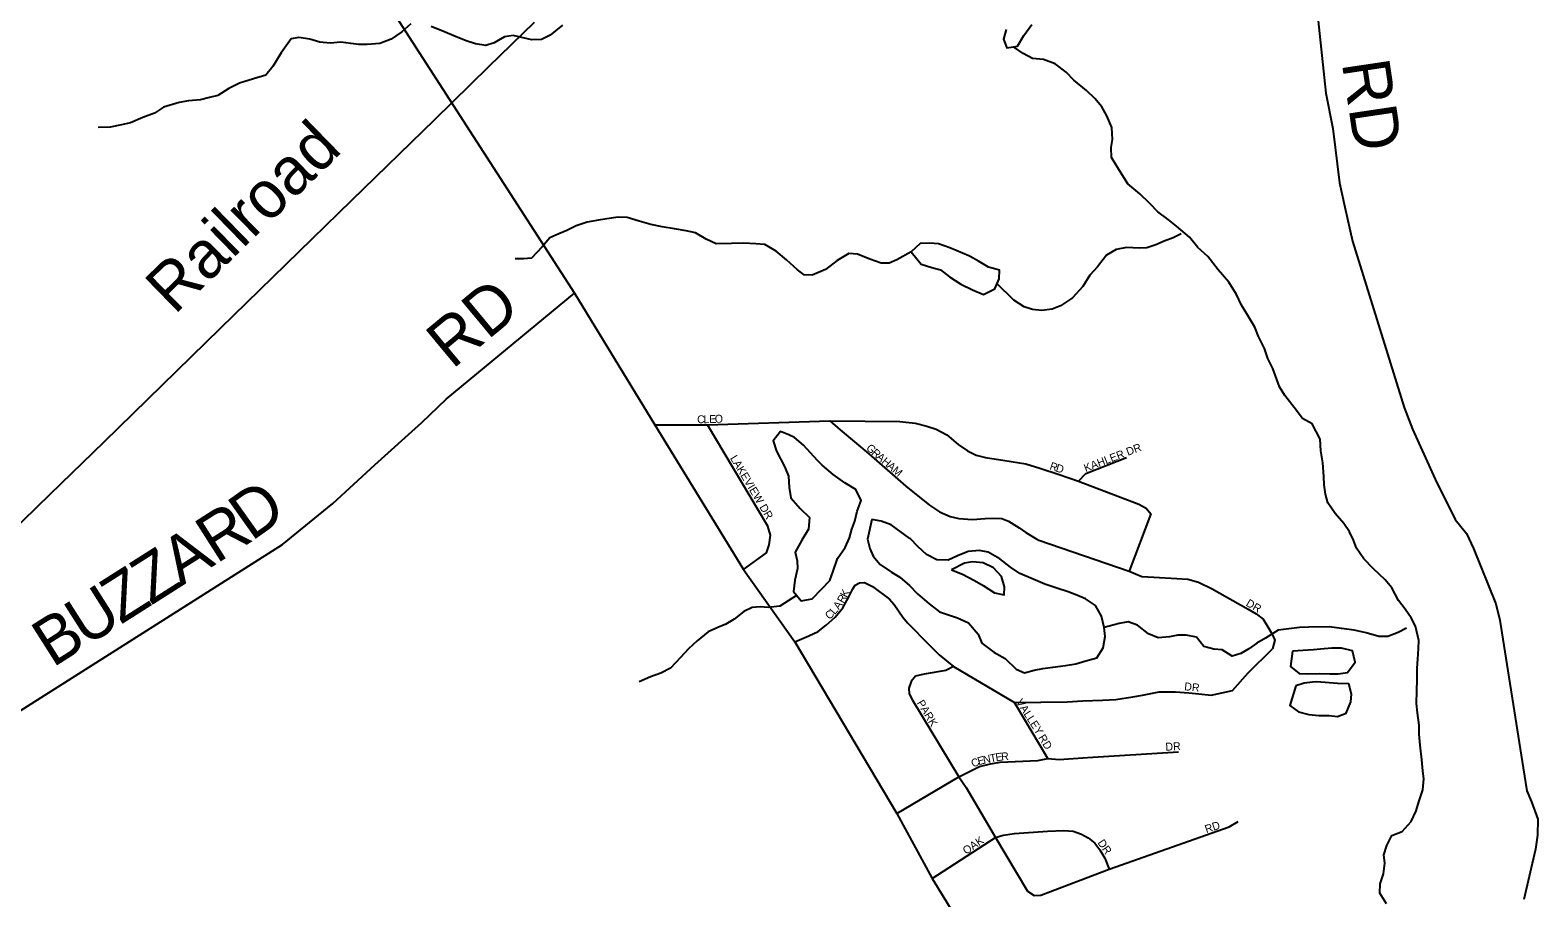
# Model space of a CAD drawing. Extents: x 1643459 to 2064572, y 425441 to 780708.
# Drawn here: x 1773348 to 1782862, y 645736 to 651214 of the extents above; entities that cross this region are included whole.
import ezdxf

# ---------------------------------------------------------------- set-up
doc = ezdxf.new("R2010")
doc.units = 0
for name, color, linetype in [('GM_X_County', 7, 'Continuous'), ('GM_X_Major_River', 7, 'Continuous'), ('GM_X_Major_River_Text', 7, 'Continuous'), ('GM_X_Minor_Lake', 7, 'Continuous'), ('GM_X_Section_Text', 7, 'Continuous'), ('GM_X_Township', 7, 'Continuous'), ('GM_X_Township_Road', 7, 'Continuous'), ('GM_X_Township_Road_Text', 7, 'Continuous'), ('GM_X_Township_Subdivision_Text', 7, 'Continuous'), ('GM_X_US_Route', 7, 'Continuous')]:
    doc.layers.add(name, color=color, linetype=linetype)

msp = doc.modelspace()

# ---------------------------------------------------------------- linework, layer by layer
at = {"layer": 'GM_X_County'}
for points in [[(1777289.9, 648723.3), (1777551.4, 648722.4), (1777554, 648722.4)], [(1777554, 648722.4), (1777621.7, 648722.2), (1778393.2, 648747.9), (1778398.7, 648747.8)], [(1777849.4, 647808), (1777994.9, 647913.8), (1778011.1, 647965.8), (1778019.3, 648025.8), (1778003.5, 648081.9), (1777621.7, 648722.2)], [(1778393.2, 648747.9), (1778459.5, 648690.5), (1778640.7, 648539.9), (1778873.8, 648335.4), (1779022.6, 648215.3), (1779085.4, 648172.3), (1779153.6, 648143.6), (1779207.3, 648131), (1779295.2, 648123.8), (1779374.1, 648131), (1779427.9, 648132.8), (1779479.9, 648131), (1779521.2, 648114.8), (1779589.3, 648071.8), (1779630.6, 648043.1), (1779700.4, 647999.8), (1779713.1, 647994.7), (1780283.3, 647799.2), (1780362.3, 647765.2), (1780439.4, 647759.8), (1780584.6, 647752.6), (1780652.8, 647747.2), (1780720.9, 647729.3), (1780807, 647688), (1781033.3, 647558.1)], [(1778398.7, 648747.8), (1778836.1, 648742.5), (1778933, 648733.5), (1779006.5, 648713.8), (1779065.7, 648694.1), (1779132, 648658.2), (1779203.8, 648597.3), (1779262.9, 648557.8), (1779316.7, 648530.9), (1779375.9, 648516.6), (1779497.9, 648496.8), (1779630.6, 648475.3), (1779718.5, 648448.4), (1779840.4, 648409), (1779964.1, 648367.7), (1780344.3, 648220.7), (1780390.9, 648195.6), (1780419.6, 648161.5), (1780283.3, 647799.2)], [(1779964.1, 648367.7), (1780010.7, 648414.4), (1780267.2, 648516.6)], [(1778172.6, 647352.7), (1778262.3, 647390.4), (1778319.6, 647417.2), (1778371.7, 647456.7), (1778371.7, 647458.5), (1778427.3, 647508.7), (1778475.7, 647567.9), (1778515.1, 647636), (1778540.2, 647688), (1778554.6, 647709.6), (1778581.5, 647725.7), (1778613.8, 647727.5), (1778664, 647702.4), (1778771.6, 647621.7), (1778800.3, 647587.6), (1778854.1, 647508.7), (1778884.6, 647472.9), (1779020.9, 647333), (1779083.6, 647270.2), (1779175.1, 647196.7), (1779560.6, 646968.9), (1779892.4, 646974.3), (1779991, 646979.7), (1780114.8, 646983.3), (1780199.1, 646988.7), (1780306.2, 647005.8)], [(1781033.3, 647558.1), (1781085, 647528.4), (1781129.8, 647496.2), (1781151.3, 647456.7), (1781185.4, 647401.1), (1781203.3, 647363.5), (1781187.2, 647307.9)], [(1780723.7, 647023.4), (1780799.8, 647015.6), (1780936.1, 647046), (1781034.8, 647157.2), (1781187.2, 647307.9)], [(1779175.1, 647196.7), (1779126, 647171.3), (1778989.4, 647148), (1778935.6, 647136.4), (1778906.6, 647103), (1778892, 647059.4), (1778895, 647024.5), (1778916.8, 646983.8), (1779207.3, 646500.9), (1779254, 646432.7), (1779438.7, 646117.1), (1779641.1, 645778.5), (1779683.3, 645750.2), (1779726.1, 645752.4), (1780157.8, 645916.3), (1780914.6, 646185.3), (1780972, 646217.5)], [(1780306.2, 647005.8), (1780367.6, 647015.6), (1780473.4, 647037.1), (1780573.9, 647037.1), (1780659.9, 647029.9), (1780723.7, 647023.4)], [(1779770.5, 646615.6), (1779560.6, 646968.9)], [(1778816.4, 646269.5), (1779207.3, 646500.9), (1779338.3, 646565.4), (1779408.2, 646581.6), (1779469.2, 646592.3), (1779705.9, 646603.1), (1779770.5, 646615.6), (1779840.4, 646608.5), (1780020.6, 646621.2), (1780595.4, 646658.7)], [(1779041, 645858.9), (1779438.7, 646117.1), (1779487.9, 646132.3), (1779560.5, 646142.6), (1779767.3, 646157.5), (1779870.8, 646162.1), (1779930.4, 646156.5), (1779981.6, 646138.8), (1780025.4, 646115.5), (1780066.4, 646082), (1780098, 646040.1), (1780129.7, 645986.1), (1780157.8, 645916.3)]]:
    msp.add_lwpolyline(points, dxfattribs=at)
at = {"layer": 'GM_X_Major_River_Text'}
for points in [[(1773771.9, 654061.9), (1774787.6, 652618.8), (1775038, 652262.4), (1776782.7, 649552.9), (1777289.9, 648723.3), (1777849.4, 647808), (1778172.6, 647352.7), (1778816.4, 646269.5), (1779041, 645858.9), (1779471, 645155.6), (1782488.5, 640217.2)], [(1770173, 644978.5), (1770509.5, 645304.4), (1770547.5, 645332.4), (1770581.5, 645338.4), (1770611.6, 645322.4), (1770665.6, 645276.3), (1770703.6, 645274.3), (1770767.7, 645300.3), (1771235.5, 645592.1), (1772256, 646228.4), (1773268.2, 646906.5), (1774940.5, 647966.5), (1775258.6, 648226.6), (1775522.6, 648470.6), (1775818.6, 648736.7), (1775972.6, 648884.8), (1776782.7, 649552.9)]]:
    msp.add_lwpolyline(points, dxfattribs=at)
at = {"layer": 'GM_X_Minor_Lake'}
msp.add_lwpolyline([(1781470.3, 651332.2), (1781524.6, 650815.7), (1781568.7, 650593.5), (1781611, 650249.1), (1781643.1, 650097), (1781693.3, 649882.8), (1782018.1, 648831.7), (1782070.2, 648695.5), (1782214.5, 648379.1), (1782340.7, 648124.9), (1782412.8, 648036.8), (1782456.9, 647940.7), (1782597.2, 647592.3), (1782623.3, 647490.2), (1782769.9, 646557.3), (1782792, 646411.2), (1782822.1, 646343.1), (1782862.1, 646233), (1782860.2, 646130.9), (1782846.3, 646042.9), (1782774.4, 645726.6)], dxfattribs=at)
at = {"layer": 'GM_X_Township_Road'}
msp.add_lwpolyline([(1771604.1, 646462.5), (1773474.6, 648284.2), (1773814, 648615.5), (1774548, 649332.2), (1775377.4, 650141.5), (1775900.8, 650650.6), (1776241.3, 650985.3), (1776530.7, 651263.7)], dxfattribs=at)
at = {"layer": 'GM_X_Township_Subdivision_Text'}
for points in [[(1779506.8, 651218.1), (1779490.5, 651156.1), (1779510.3, 651102), (1779578.4, 651113.7), (1779618.7, 651179.5), (1779669.1, 651249.4)], [(1779270.8, 649790.1), (1779152.5, 649840.2), (1779080.5, 649864.6), (1779024.5, 649868.9), (1778964.4, 649867.2), (1778908.2, 649815.4)], [(1778908.2, 649815.4), (1778969.9, 649737), (1779037.9, 649714.7), (1779091.8, 649700.4), (1779149.7, 649656), (1779221.6, 649609.6), (1779295.5, 649575.2), (1779363.4, 649544.9), (1779435.7, 649580.6), (1779462, 649644.5), (1779464.2, 649698.6), (1779396.2, 649716.9), (1779332.3, 649755.3), (1779280.4, 649785.5), (1779270.8, 649790.1)], [(1778134.5, 648659.8), (1778082.5, 648680.1), (1778036.2, 648620.3), (1778057.9, 648556.1), (1778109.6, 648455.7), (1778133.3, 648397.5), (1778137, 648327.4), (1778148.8, 648261.3), (1778206.5, 648195), (1778266.3, 648136.6), (1778260, 648064.5), (1778217.7, 647994.7), (1778175.3, 647918.8), (1778187.1, 647864.7), (1778190.9, 647814.6), (1778172.6, 647742.6), (1778164.2, 647670.6), (1778214, 647610.3), (1778282.2, 647623.9), (1778344.5, 647687.7), (1778394.8, 647739.5), (1778415, 647799.5), (1778443.4, 647879.4), (1778491.7, 647947.3), (1778518, 648009.2), (1778532.3, 648063.2), (1778552.5, 648115.2), (1778566.8, 648177.2), (1778591.1, 648245.1), (1778557.4, 648313.4), (1778489.5, 648355.8), (1778415.7, 648408.2), (1778345.8, 648468.6), (1778317.3, 648497.4)], [(1778317.3, 648497.4), (1778228.3, 648593.3), (1778170.4, 648641.7), (1778134.5, 648659.8)], [(1778658.7, 648124.7), (1778632.1, 648000.7), (1778645.9, 647942.5), (1778667.7, 647892.4), (1778711.5, 647840.1), (1778783.4, 647791.7), (1778835.3, 647761.4), (1778897.1, 647709), (1778946.9, 647654.7), (1779020.7, 647592.3), (1779086.6, 647541.9), (1779200.5, 647503.3), (1779268.5, 647473), (1779330.2, 647400.6), (1779354, 647344.4), (1779429.8, 647288), (1779501.7, 647247.6), (1779569.5, 647179.2), (1779623.4, 647156.9), (1779683.6, 647172.6), (1779737.7, 647184.4), (1779801.8, 647192.1), (1779881.9, 647203.7), (1779946, 647213.4), (1780010.1, 647233.1), (1780078.3, 647250.8), (1780118.6, 647314.7), (1780130.9, 647386.7), (1780125.1, 647442.8), (1780109.4, 647514.9), (1780071.7, 647581.2), (1780007.8, 647623.6), (1779953.9, 647647.8), (1779897.9, 647668.1), (1779825.9, 647690.5), (1779752, 647716.9), (1779678, 647747.3), (1779594.1, 647783.8), (1779534.2, 647824.1), (1779466.4, 647876.5), (1779392.5, 647918.9), (1779338.5, 647929.2), (1779266.4, 647923.5), (1779200.2, 647895.8), (1779140, 647868), (1779070, 647870.4), (1779004, 647902.7), (1778952.2, 647953), (1778900.4, 648005.4), (1778899.9, 648005.6)], [(1778899.9, 648005.6), (1778780.6, 648090), (1778718.7, 648114.4), (1778658.7, 648124.7)], [(1779302.8, 647741.6), (1779307.6, 647739.1), (1779361.6, 647708.8), (1779433.4, 647662.4), (1779493.4, 647650.1), (1779495.6, 647700.1), (1779477.9, 647764.3), (1779426.1, 647818.6), (1779362.2, 647850.9), (1779294.1, 647857.3), (1779244, 647849.5), (1779161.8, 647807.9)], [(1779161.8, 647807.9), (1779231.7, 647779.5), (1779302.8, 647741.6)], [(1781313.7, 647292.6), (1781301.2, 647196.8), (1781357, 647152.5), (1781409.1, 647150.3), (1781485.2, 647151.9), (1781549.2, 647149.6), (1781601.3, 647151.3), (1781661.4, 647159.1), (1781709.7, 647224.9), (1781692, 647295.1), (1781624, 647313.4), (1781561.9, 647311.7), (1781489.6, 647306.2)], [(1781489.6, 647306.2), (1781445.8, 647302.3), (1781313.7, 647292.6)], [(1781334.7, 647074.5), (1781296.1, 646950.6), (1781352, 646910.3), (1781418, 646893.9), (1781480, 646887.6), (1781546.1, 646887.3), (1781598.1, 646881.1), (1781652.2, 646902.8), (1781682.6, 646972.8), (1781686.8, 647022.8), (1781669, 647087), (1781597, 647089.3), (1781467.8, 647099.9)], [(1781467.8, 647099.9), (1781440.9, 647098.1), (1781386.8, 647092.3), (1781334.7, 647074.5)]]:
    msp.add_lwpolyline(points, dxfattribs=at)
at = {"layer": 'GM_X_US_Route'}
for points in [[(1775749.3, 651254.5), (1775693, 651202.7), (1775626.8, 651157), (1775554.6, 651129.3), (1775474.5, 651123.7), (1775422.4, 651123.9), (1775372.4, 651130.2), (1775308.4, 651138.5), (1775240.3, 651132.8), (1775176.3, 651139.2), (1775112.3, 651157.5), (1775044.3, 651167.8), (1774994.2, 651160.1), (1774931.7, 651070.3), (1774879.3, 650984.4), (1774835, 650930.6), (1774756.8, 650906.9), (1774668.6, 650879.3), (1774602.4, 650845.6), (1774532.2, 650801.9), (1774480.1, 650788.2), (1774421.9, 650774.4), (1774347.8, 650768.8), (1774287.7, 650757), (1774189.5, 650727.5), (1774133.3, 650689.7), (1774059.1, 650662), (1773980.9, 650628.4), (1773924.8, 650616.7), (1773852.6, 650601), (1773776.5, 650599.4)], [(1776706.2, 651245.8), (1776629.9, 651182.1), (1776573.7, 651154.4), (1776513.6, 651152.7), (1776451.6, 651167), (1776395.6, 651181.3), (1776341.5, 651171.5), (1776275.3, 651133.8), (1776223.2, 651118), (1776157.2, 651128.4), (1776099.2, 651146.7), (1776021.3, 651179.1), (1775967.3, 651201.4), (1775879.4, 651237.8)], [(1782142.9, 646488), (1782137.1, 646538.1), (1782129.4, 646608.2), (1782119.8, 646700.4), (1782114.1, 646768.5), (1782112.3, 646826.5), (1782102.7, 646904.7), (1782096.9, 646962.8), (1782099.3, 647042.8), (1782101.6, 647112.9), (1782099.9, 647187), (1782104.1, 647243), (1782108.4, 647311.1), (1782110.6, 647361.2), (1782091, 647451.3), (1782063.2, 647503.5), (1782025.4, 647557.8), (1781983.6, 647614), (1781939.9, 647694.3), (1781898.1, 647744.6), (1781822.3, 647815), (1781764.5, 647877.4), (1781716.8, 647943.7), (1781699, 647993.8), (1781673.2, 648046), (1781637.4, 648100.2), (1781583.6, 648162.6), (1781537.8, 648228.9), (1781522.1, 648285), (1781514.3, 648343.1), (1781512.5, 648397.2), (1781504.9, 648483.3), (1781493.2, 648557.4), (1781487.5, 648631.6), (1781437.9, 648727.9), (1781378, 648762.2), (1781324.2, 648832.6), (1781264.5, 648906.9), (1781232.7, 648963.2), (1781189.2, 649077.5), (1781157.4, 649141.7), (1781137.6, 649203.9), (1781099.9, 649280.2), (1781076.2, 649338.3), (1781026.5, 649422.7), (1780992.7, 649476.9), (1780961, 649545.1), (1780911.2, 649623.5), (1780845.5, 649699.9), (1780779.8, 649784.3), (1780716, 649842.7), (1780664.2, 649907), (1780582.5, 649977.5), (1780528.6, 650017.8), (1780464.7, 650066.1), (1780410.9, 650122.5), (1780351.1, 650180.8), (1780275.3, 650243.3), (1780217.6, 650333.6), (1780171.9, 650409.9), (1780170.2, 650474), (1780178.4, 650524), (1780174.7, 650600.2), (1780143, 650672.4), (1780111.2, 650730.6), (1780067.4, 650782.9), (1780013.6, 650833.2), (1779933.8, 650897.7), (1779886, 650948), (1779816.1, 651000.4), (1779742.2, 651028.8), (1779674.1, 651035.1), (1779614.2, 651067.4), (1779552.3, 651107.8)], [(1778191, 649700.8), (1778121.2, 649763.2), (1778055.4, 649819.6), (1777983.5, 649859.9), (1777927.4, 649864.2), (1777849.4, 649868.6), (1777773.3, 649867), (1777677.2, 649865.5), (1777613.3, 649893.8), (1777547.4, 649934.2), (1777487.4, 649946.5), (1777413.4, 649958.8), (1777335.3, 649973.2), (1777265.3, 649987.6), (1777191.4, 650008), (1777115.4, 650030.4), (1777059.3, 650032.7), (1776987.2, 650023), (1776935.1, 650015.3), (1776863, 650001.6), (1776792.8, 649977.9), (1776734.7, 649950.2), (1776684.5, 649928.4), (1776628.3, 649902.6), (1776578.1, 649846.8), (1776511.7, 649775), (1776461.6, 649769.3), (1776407.6, 649769.6)], [(1780610.3, 649927.3), (1780560.1, 649903.5), (1780504, 649881.7), (1780451.8, 649857.9), (1780395.7, 649840.2), (1780345.6, 649838.4), (1780265.6, 649842.8), (1780201.5, 649829.1), (1780139.2, 649793.4), (1780082.9, 649719.6), (1780034.6, 649667.8), (1779990.3, 649595.9), (1779925.9, 649524.1), (1779849.6, 649474.4), (1779797.5, 649452.7), (1779731.4, 649445), (1779673.3, 649451.3), (1779621.4, 649467.5), (1779555.5, 649509.9), (1779446.9, 649616.4)], [(1778908.2, 649815.4), (1778817.9, 649763.8), (1778767.7, 649742), (1778717.7, 649742.2), (1778645.7, 649768.6), (1778567.8, 649799), (1778513.7, 649803.3), (1778439.5, 649759.6), (1778367.2, 649703.9), (1778282.9, 649666.3), (1778232.9, 649668.5), (1778191, 649700.8)], [(1778184.1, 647645.5), (1778077.8, 647576.9), (1778005.7, 647569.2), (1777955.6, 647573.5), (1777903.6, 647569.7), (1777851.4, 647544), (1777791.1, 647496.2), (1777736.9, 647464.4), (1777686.8, 647442.6), (1777626.6, 647414.9), (1777556.3, 647359.2), (1777502, 647307.4), (1777451.8, 647253.6), (1777389.4, 647185.8), (1777327.2, 647154.1), (1777263.1, 647130.4), (1777190.9, 647100.7)], [(1782032.9, 647439.6), (1781980.7, 647411.8), (1781914.6, 647386.1), (1781858.5, 647386.4), (1781778.5, 647408.8), (1781702.5, 647425.2), (1781622.5, 647435.6), (1781544.5, 647448), (1781416.3, 647444.6), (1781358.3, 647442.8), (1781274.2, 647433.2), (1781224.1, 647425.5), (1781143.8, 647375.8), (1781089.6, 647344), (1781037.4, 647308.2), (1780987.2, 647278.4), (1780933.1, 647262.7), (1780869.2, 647301), (1780817.2, 647305.3), (1780755.2, 647323.6), (1780707.4, 647381.9), (1780643.4, 647394.2), (1780589.4, 647394.5), (1780537.3, 647384.7), (1780465.2, 647377.1), (1780405.2, 647403.4), (1780335.4, 647457.8), (1780277.4, 647478.1), (1780219.3, 647468.4), (1780125.1, 647442.8)], [(1781907.3, 645698.3), (1781865.6, 645766.6), (1781867.8, 645824.6), (1781888.1, 645888.6), (1781896.4, 645954.6), (1781890.6, 646008.7), (1781908.9, 646066.7), (1781941.2, 646130.6), (1782005.4, 646154.3), (1782063.7, 646218.1), (1782094, 646286), (1782110.3, 646342), (1782136.6, 646418), (1782142.9, 646488)]]:
    msp.add_lwpolyline(points, dxfattribs=at)

# ---------------------------------------------------------------- texts
at = {"layer": 'GM_X_Major_River'}
for s, rotation, p in [('RD', 39.74101, (1776011.7, 649069.1)), ('D', 35.33349, (1774743.7, 647983.5)), ('R', 32.52836, (1774522.6, 647842.1)), ('A', 32.41269, (1774299.2, 647700.2)), ('Z', 32.41145, (1774109.8, 647579.9)), ('Z', 32.41145, (1773920.3, 647459.6)), ('U', 32.40986, (1773697.4, 647318.1)), ('B', 32.41371, (1773489.4, 647186.1))]:
    msp.add_text(s, height=300, rotation=rotation, dxfattribs=at).set_placement(p)
at = {"layer": 'GM_X_Section_Text'}
msp.add_text('RD', height=300, rotation=278.50587, dxfattribs=at).set_placement((1781624.5, 651007.7))
at = {"layer": 'GM_X_Township'}
for s, rotation, p in [('C', 0.04858, (1777556.8, 648732.5)), ('E', 2.2403, (1777633.7, 648733.1)), ('O', 2.51851, (1777669.1, 648734.5)), ('L', 0.91145, (1777597.2, 648732.6)), ('G', 316.32935, (1778619.6, 648571.1)), ('KAHLER DR', 21.14172, (1780008.8, 648423.3)), ('LAKEVIEW DR', 300.86174, (1777762.8, 648512.3)), ('R', 318.98518, (1778653.3, 648539)), ('A', 319.51746, (1778683.6, 648512.8)), ('H', 319.50304, (1778717.1, 648484.2)), ('A', 319.51746, (1778750.5, 648455.6)), ('M', 319.49947, (1778784, 648427.1)), ('R', 341.7724, (1779777.4, 648441.6)), ('D', 342.98328, (1779816.1, 648428.9)), ('R', 60.41064, (1778479.9, 647592.2)), ('K', 62.23635, (1778500.3, 647628.2)), ('C', 42.26878, (1778391.3, 647489.7)), ('L', 49.01716, (1778425.1, 647520.9)), ('A', 54.64183, (1778451.5, 647551.7)), ('DR', 329.52659, (1781015.5, 647582.8)), ('DR', 353.99459, (1780628.9, 647047.2)), ('PARK', 300.69484, (1778941.5, 646967.6)), ('VALLEY', 302.54846, (1779566.7, 646972.6)), ('RD', 301.9968, (1779707.5, 646748.1)), ('DR', 3.01098, (1780513.1, 646664.5)), ('C', 23.90331, (1779298.8, 646557.7)), ('E', 15.17604, (1779333.1, 646573)), ('N', 11.41707, (1779366.2, 646582)), ('T', 11.19204, (1779409.3, 646590.7)), ('E', 8.72124, (1779443.3, 646597.5)), ('R', 4.47321, (1779477.1, 646602.7)), ('RD', 18.43859, (1780770.4, 646144.2)), ('OAK', 34.21737, (1779254.3, 646007.3)), ('DR', 304.50268, (1780081.5, 646083.8))]:
    msp.add_text(s, height=50, rotation=rotation, dxfattribs=at).set_placement(p)
at = {"layer": 'GM_X_Township_Road_Text'}
msp.add_text('Railroad', height=299, rotation=44.25869, dxfattribs=at).set_placement((1774258.7, 649412.3))

doc.saveas('drawing.dxf')
